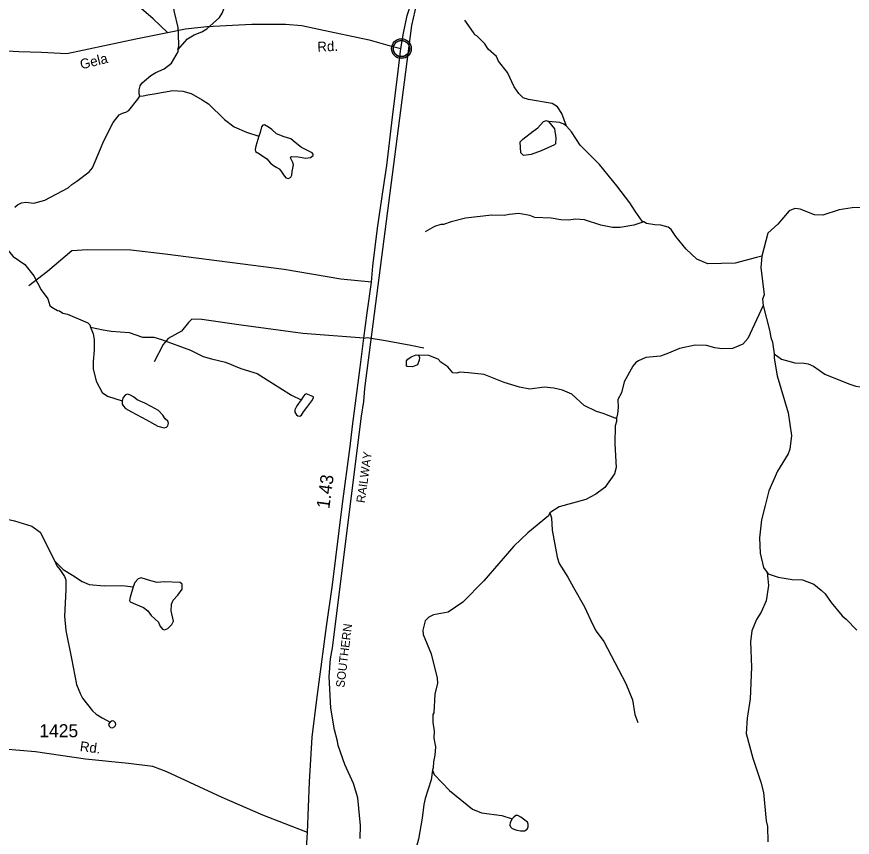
# Model space of a CAD drawing. Extents: x 2056842 to 2160602, y 826753 to 1016856.
# Drawn here: x 2117123 to 2125124, y 962516 to 970374 of the extents above; entities that cross this region are included whole.
import ezdxf

# ---------------------------------------------------------------- set-up
doc = ezdxf.new("R2010")
doc.units = 0
for name, color, linetype in [('Exist Civil Demographics Community CELL', 7, 'Continuous'), ('Exist Hydrographic Creek Single Shore', 7, 'Continuous'), ('Exist Hydrographic Misc Water Feature', 7, 'Continuous'), ('Exist Hydrographic Pond Under 1500 Sq Ft', 7, 'Continuous'), ('Exist Railroad Mainline', 7, 'Continuous'), ('Exist Railroad Mainline Label', 7, 'Continuous'), ('Exist Road Non-System Type 51', 7, 'Continuous'), ('Exist Road Primary US Attributed', 7, 'Continuous'), ('Exist Road Primary US Mileage Hundredths English Label', 7, 'Continuous'), ('Exist Road Secondary Type 51 Attributed', 7, 'Continuous'), ('Exist Road Secondary Type 51 Label', 7, 'Continuous'), ('Exist Road Secondary Type 51 Number Label', 7, 'Continuous')]:
    doc.layers.add(name, color=color, linetype=linetype)

msp = doc.modelspace()

# ---------------------------------------------------------------- linework, layer by layer
at = {"layer": 'Exist Civil Demographics Community CELL'}
msp.add_lwpolyline([(2120729.7, 970081.2), (2120730.7, 970086.8), (2120732.5, 970093.4), (2120735.4, 970100.6), (2120738.3, 970106.3), (2120741.6, 970112), (2120745.4, 970117.2), (2120749.4, 970121.5), (2120754, 970126.1), (2120759.5, 970130.7), (2120764.9, 970134.4), (2120769.8, 970137.2), (2120774.9, 970139.7), (2120780.3, 970142), (2120785.9, 970143.8), (2120790.3, 970145), (2120795.1, 970145.7), (2120799.3, 970146.4), (2120805.6, 970146.7), (2120810.1, 970146.6), (2120815.7, 970146.3), (2120820.6, 970145.6), (2120825.5, 970144.6), (2120830.5, 970143.2), (2120835.7, 970141.3), (2120842.4, 970138.3), (2120848.6, 970134.8), (2120853.7, 970131.3), (2120858.8, 970127.3), (2120862.2, 970124.1), (2120866.3, 970119.8), (2120870.1, 970115.1), (2120873.2, 970110.5), (2120876.3, 970105.5), (2120878.8, 970100.3), (2120880.8, 970095.3), (2120882.4, 970090.3), (2120883.7, 970085.7), (2120884.8, 970079.6), (2120885.4, 970074.9), (2120885.7, 970068.9), (2120885.5, 970063.2), (2120884.9, 970057.5), (2120884, 970052), (2120882.3, 970045.8), (2120880.4, 970040), (2120878.1, 970034.9), (2120875, 970028.9), (2120871.7, 970023.6), (2120868.3, 970018.9), (2120864, 970014.2), (2120858.7, 970009.2), (2120853.7, 970005.1), (2120848.7, 970001.6), (2120844.4, 969999.1), (2120837.6, 969995.9), (2120830.4, 969993.2), (2120824.5, 969991.7), (2120817.9, 969990.4), (2120813.4, 969989.9), (2120809, 969989.7), (2120803.4, 969989.7), (2120799.1, 969990.1), (2120793.5, 969990.8), (2120787.5, 969992.1), (2120782.9, 969993.4), (2120777.8, 969995.3), (2120773.2, 969997.3), (2120769.3, 969999.5), (2120762.5, 970003.6), (2120756.9, 970007.9), (2120752, 970012.4), (2120747.5, 970017.2), (2120744.3, 970021.2), (2120741.4, 970025.4), (2120737.3, 970032.5), (2120735.5, 970036), (2120733.8, 970040), (2120731.2, 970048.2), (2120729.7, 970055.3), (2120729, 970060.4), (2120728.7, 970066.8), (2120728.6, 970071.4), (2120729.2, 970077.9)], close=True, dxfattribs=at)
for centre, radius in [((2120807.3, 970068.8), 94.3), ((2120807, 970069.1), 76.7)]:
    msp.add_circle(centre, radius, dxfattribs=at)
at = {"layer": 'Exist Hydrographic Creek Single Shore'}
for points in [[(2118667, 970057.9), (2118675, 970093.9), (2118672.6, 970209.9), (2118668, 970269.9), (2118635.4, 970417.8), (2118588.5, 970665.5), (2118569.6, 970875.4), (2118584.8, 971011.4), (2118608.4, 971133.5), (2118653.7, 971249.8), (2118715.2, 971362.1), (2118800.9, 971454.4), (2118916.6, 971526.9), (2118952.5, 971569.1), (2118982.2, 971619.2), (2119017.9, 971707.4), (2119060.7, 971965.4), (2119064.2, 972025.5)], [(2118667, 970057.9), (2118758.5, 970162.3), (2118820.6, 970200.5), (2118896.3, 970228.8), (2118944.3, 970257), (2119063.8, 970365.6), (2119091.5, 970409.8), (2119172.5, 970622), (2119180.3, 970668.1), (2119263.3, 970902.4), (2119409.9, 971191.1), (2119547.1, 971405.6), (2119756, 971588.5), (2119806.4, 971640), (2119869.9, 971701.4), (2119927.9, 971739.7), (2119983.5, 971748.5), (2120051.4, 971739.7), (2120130.2, 971705.7), (2120203.6, 971654.3)], [(2122388.1, 969326.3), (2122341.6, 969448.1), (2122301.4, 969511.9), (2122249.1, 969543.8), (2122022.7, 969580.8), (2121972.9, 969598.5), (2121930.4, 969638.3), (2121886.3, 969704.1), (2121821.7, 969839.8), (2121737.3, 969949.5), (2121717, 969993.3), (2121636.8, 970063), (2121606.4, 970114.8), (2121530.4, 970190.5), (2121510.3, 970202.4), (2121498, 970224.3), (2121413.5, 970340)], [(2118301, 969612.4), (2118295.1, 969634.3), (2118294.9, 969674.3), (2118304.5, 969712.3), (2118324.6, 969742.5), (2118408.2, 969812.8), (2118454, 969839), (2118533.7, 969875.3), (2118605.5, 969929.7), (2118671.1, 970045.9), (2118667, 970057.9)], [(2118301, 969612.4), (2118333, 969616.5), (2118377.3, 969625), (2118439, 969634.9), (2118618.8, 969667.7), (2118714.8, 969662.1), (2118794.8, 969640.6), (2118899.3, 969577), (2118959.8, 969539.5), (2119114.2, 969389.4), (2119206.1, 969320.4), (2119324.4, 969267.8), (2119442.6, 969230.6)], [(2117106.1, 968551.2), (2117130.1, 968573.1), (2117167.4, 968591.4), (2117209, 968596.9), (2117287.8, 968590.3), (2117393.4, 968618.4), (2117615.1, 968735.3), (2117652.2, 968766.4), (2117698.2, 968798.2), (2117818.3, 968888.2), (2117848.2, 968925.9), (2117925.9, 969107.8), (2117954.4, 969179), (2118046.6, 969360.4), (2118104.6, 969436), (2118135.7, 969451.6), (2118168.1, 969460.1), (2118197.9, 969477.8), (2118283.1, 969583.3), (2118301, 969612.4)], [(2123127.9, 968409.6), (2123111.7, 968417.6), (2123043.4, 968511.3), (2122993, 968593), (2122868.5, 968754.5), (2122703.5, 968959.8), (2122516.9, 969144.9), (2122436.3, 969270.5), (2122388.1, 969326.3)], [(2125566.5, 968628.4), (2125516.7, 968604.1), (2125346.9, 968561.4), (2125242.9, 968546.8), (2125123.1, 968544.4), (2124997, 968523.8), (2124843.4, 968475.1), (2124763.3, 968476.8), (2124625, 968530.2), (2124573, 968537.8), (2124519, 968515.7), (2124409.7, 968387), (2124316, 968300.7), (2124259, 968080.4)], [(2123127.9, 968409.6), (2123032, 968377.2), (2122902.4, 968354.7), (2122826.3, 968354.4), (2122716, 968377.8), (2122559.7, 968429.2), (2122475.9, 968434.7), (2122404.1, 968426.4), (2122332.1, 968428.2), (2122239.9, 968443.8), (2122083.8, 968453.1), (2122037.9, 968470.8), (2121931.9, 968488.4), (2121837.7, 968480), (2121789.8, 968471.8), (2121673.7, 968473.3), (2121420.1, 968444.2), (2121284.1, 968411.6), (2121208.2, 968383.2), (2121184.2, 968383.2), (2121124.4, 968366.9), (2121032.5, 968314.5)], [(2124259.2, 968080.7), (2124207.3, 968068.4), (2124003.5, 968015.5), (2123739.6, 968008.4), (2123635.4, 968054), (2123533.1, 968147.5), (2123434.5, 968271), (2123390.2, 968336.8), (2123362.1, 968358.8), (2123292, 968378.5), (2123233.9, 968382.1), (2123152.1, 968393.8), (2123127.9, 968409.6)], [(2116930.2, 968265.6), (2116972.9, 968217.4), (2117037.5, 968137.4), (2117089, 968078.3), (2117199.3, 968000.9), (2117288, 967893.6), (2117357, 967758.8), (2117421.6, 967673.3), (2117440.9, 967609.1), (2117460.6, 967592.7), (2117514.2, 967560.9), (2117532.9, 967557.7), (2117565.7, 967536.8), (2117610.6, 967524.8), (2117804.6, 967444.2), (2117821.9, 967423.2), (2117830.7, 967400.2)], [(2124259, 968080.4), (2124247.5, 967972.4), (2124278.9, 967712.5), (2124264.8, 967668.5), (2124271.1, 967608.6)], [(2124271.3, 967608.8), (2124124.7, 967294.1), (2124077.1, 967238), (2123977.3, 967195.5), (2123873.3, 967193.1), (2123807.1, 967204.8), (2123727.1, 967224.4), (2123619, 967230), (2123469.3, 967197.3), (2123363.5, 967152.9), (2123287.5, 967124.5), (2123145.6, 967109.8), (2123077.7, 967079.6), (2123049.8, 967061.5), (2123022.1, 967029.3), (2122938.9, 966877), (2122913, 966772.8), (2122879.6, 966708.7), (2122881.9, 966632.7), (2122876.1, 966570.7), (2122866.3, 966530.7)], [(2124271.1, 967608.6), (2124330.2, 967372.8), (2124344.5, 967303), (2124358.6, 967259), (2124377.3, 967145.1)], [(2117830.7, 967400.2), (2117952.2, 967376.1), (2118027.8, 967361.9), (2118200.8, 967348.7), (2118327.8, 967307.1), (2118437.3, 967307.1), (2118508.4, 967283), (2118787.8, 967180.6), (2118908, 967121.2), (2118988.1, 967099.5), (2119121.2, 967066.7), (2119269, 967006.5), (2119426.6, 966956.1), (2119520.8, 966896.9), (2119642.3, 966820.2), (2119754, 966750.5), (2119848.2, 966705.5)], [(2122866.3, 966530.7), (2122854.2, 966528.7), (2122738.1, 966574.1), (2122673.9, 966593.8), (2122555.8, 966651.3), (2122437.3, 966760.8), (2122348.9, 966798.4), (2122265.1, 966818), (2122173, 966825.6), (2122035, 966809), (2121937, 966826.6), (2121790.8, 966871.9), (2121598.4, 966949), (2121450.6, 966964.4), (2121364.5, 966970.1), (2121338.4, 966959.9), (2121298.5, 966963.8), (2121250.3, 967021.5), (2121184, 967065.2), (2121159.8, 967095.1), (2121069.8, 967130.7), (2120969.8, 967132.3)], [(2124377.3, 967145.1), (2124375.5, 967105.1), (2124404.1, 966935.2), (2124509.5, 966579.6), (2124540.5, 966364), (2124525.3, 966233.8), (2124509.3, 966189.8), (2124408, 966023.3), (2124325, 965835), (2124289.6, 965693), (2124256.2, 965556.9), (2124234.9, 965384.7), (2124241.7, 965236.6), (2124272.3, 965098.8), (2124310.3, 965051.1)], [(2122866.3, 966530.7), (2122866.3, 966498.7), (2122852.5, 966456.6), (2122849.3, 966284.7), (2122862.2, 966058.7), (2122848.4, 965996.7), (2122753.1, 965866.3), (2122667.6, 965801.9), (2122571.8, 965749.5), (2122318, 965682.3), (2122238.2, 965630), (2122228.4, 965624)], [(2122228.4, 965624), (2122216.3, 965593.8), (2122017, 965433), (2121881.8, 965302.5), (2121597.2, 964971.2), (2121396.1, 964766.4), (2121254.6, 964671.7), (2121112.5, 964647.1), (2121068.8, 964622.9), (2121033.1, 964588.7), (2121011.4, 964498.7), (2121015.5, 964458.7), (2121090.3, 964273), (2121149.4, 964041.3), (2121151.6, 963993.3), (2121128.1, 963885.3), (2121116.8, 963709.2), (2121108.8, 963691.2), (2121107.3, 963619.2), (2121119.4, 963533.2), (2121117.8, 963465.2), (2121134.2, 963381.2), (2121126.6, 963301.3), (2121114.7, 963237.2), (2121111, 963181.2), (2121103.2, 963159.3)], [(2122228.4, 965624), (2122244.6, 965574), (2122251.1, 965458.1), (2122298.1, 965198.3), (2122318.4, 965138.3), (2122401, 965008.7), (2122453.3, 964909), (2122560.3, 964723.5), (2122639.1, 964549.8), (2122671.3, 964490), (2122743.5, 964390.3), (2122955.3, 963987.3), (2123018, 963831.5), (2123042.8, 963691.7), (2123071.1, 963615.8)], [(2124310.3, 965051.1), (2124314.6, 964991), (2124322.8, 964927.1), (2124297.8, 964779), (2124252.2, 964670.7), (2124206.5, 964602.7), (2124160.9, 964492.5), (2124149.2, 964388.4), (2124158.5, 964144.4), (2124145.6, 963840.5), (2124118.5, 963658.3), (2124109.2, 963510.2), (2124172.2, 963272.6), (2124249.1, 963042.9), (2124273.6, 962945), (2124300.8, 962675), (2124313.1, 962619.3), (2124315.6, 962471.3)], [(2124310.3, 965051.1), (2124318.6, 965039.1), (2124414.7, 965007.6), (2124546.8, 964984.2), (2124646.8, 964980.4), (2124754.9, 964941.1), (2124825.3, 964883.2), (2124865.2, 964847.6), (2124921.5, 964763.7), (2125026.2, 964636.2), (2125066.2, 964604.5), (2125166.7, 964498.7)]]:
    msp.add_lwpolyline(points, dxfattribs=at)
at = {"layer": 'Exist Hydrographic Misc Water Feature'}
for points in [[(2119442.6, 969230.6), (2119413.7, 969135.6), (2119405, 969102.7), (2119410.4, 969085.2), (2119446.6, 969061.1), (2119517.7, 969014), (2119553.9, 968973.4), (2119583.4, 968949.3), (2119614.1, 968931.8), (2119636, 968916.5), (2119651.3, 968897.8), (2119677.6, 968860.6), (2119700.6, 968829.9), (2119724.7, 968826.6), (2119747.7, 968837.6), (2119758.6, 968857.3), (2119759.7, 968893.5), (2119768.5, 968923), (2119774, 968954.8), (2119767.4, 968978.9), (2119746.6, 969016.2), (2119745.5, 969028.2), (2119757.5, 969035.9), (2119818.8, 969031.5), (2119891.1, 969019.5), (2119936, 969027.1), (2119962.3, 969046.8), (2119962.3, 969057.8), (2119951.3, 969069.8), (2119850.6, 969122.4), (2119789.3, 969169.5), (2119746.6, 969204.6), (2119685.3, 969225.4), (2119611.9, 969252.8), (2119565.9, 969294.4), (2119534.2, 969316.3), (2119494.7, 969339.4), (2119480.5, 969337.2), (2119468.5, 969319.6), (2119453.1, 969266), (2119442.6, 969230.6)], [(2122215.9, 969369.6), (2122272, 969299.9), (2122286.6, 969215.9), (2122280.9, 969155.8), (2122272.9, 969147.8), (2122145.1, 969091.3), (2122049.4, 969054.8), (2121977.2, 969046.5), (2121949.1, 969070.4), (2121944.8, 969176.4), (2121970.6, 969202.6), (2122068.2, 969276.9), (2122112.1, 969309.1), (2122167.7, 969369.4), (2122195.8, 969381.5), (2122215.9, 969369.6)], [(2122388.1, 969326.3), (2122361.9, 969346.2), (2122323.7, 969362.1), (2122215.9, 969369.6)], [(2117830.7, 967400.2), (2117855, 967336.5), (2117865.3, 967284.6), (2117865.9, 967180.6), (2117855.4, 967071.5), (2117854.3, 967002.4), (2117882.8, 966884.1), (2117941.5, 966777), (2117991.8, 966739.2), (2118132.4, 966696.1)], [(2124377.3, 967145.3), (2124445.6, 967095.7), (2124573.8, 967060.2), (2124661.7, 967056.6), (2124701.7, 967050.7), (2124751.7, 967027), (2124862.3, 966951.4), (2125090.5, 966858.4), (2125156.5, 966836.8), (2125199.5, 966829.5)], [(2118132.4, 966696.1), (2118134.2, 966662.5), (2118141.9, 966648.2), (2118164.8, 966623), (2118222.9, 966591.3), (2118366.3, 966514.6), (2118475.8, 966453.2), (2118534.9, 966436.8), (2118556.8, 966442.3), (2118571.1, 966457.6), (2118576.5, 966480.6), (2118568.9, 966500.3), (2118544.8, 966522.3), (2118522.9, 966557.3), (2118479.1, 966602.2), (2118409, 966642.8), (2118348.8, 966673.4), (2118276.5, 966704.1), (2118241.5, 966732.6), (2118211.9, 966751.2), (2118184.6, 966758.9), (2118164.8, 966754.5), (2118141.9, 966727.1), (2118132.4, 966696.1)], [(2119848.2, 966705.5), (2119804.4, 966648.6), (2119784.7, 966610.2), (2119784.7, 966587.2), (2119801.1, 966562), (2119816.4, 966551.1), (2119834, 966547.8), (2119851.5, 966558.7), (2119869, 966590.5), (2119899.7, 966633.2), (2119948.9, 966695.7), (2119966.4, 966723.1), (2119964.3, 966732.9), (2119943.4, 966745), (2119895.3, 966763.6), (2119882.1, 966757), (2119863.5, 966729.6), (2119848.2, 966705.5)], [(2114896.7, 966084.5), (2114944.9, 966058.2), (2114992, 966036.3), (2115091.3, 966006.4), (2115175.4, 966000.8), (2115225.2, 965989), (2115423.7, 965881.8), (2115565.9, 965763.9), (2115618.5, 965739.8), (2115768.5, 965712.4), (2115893.3, 965715.7), (2116127.9, 965744.2), (2116230.6, 965731.3), (2116320.6, 965705.9), (2116456.1, 965660.1), (2116645.5, 965586.7), (2116747.1, 965573.8), (2117032.9, 965562.6), (2117103.1, 965547.3), (2117268.3, 965495.7), (2117346.3, 965439.6), (2117486.8, 965159.4)], [(2117486.8, 965159.4), (2117568.9, 965079.4), (2117656.5, 965027.9), (2117749.6, 964966.6), (2117815.7, 964935.5), (2117961.8, 964923.2), (2118125.9, 964925.9), (2118162.8, 964923.4), (2118185.8, 964922.1), (2118239.4, 964915.7)], [(2117486.8, 965159.4), (2117507.6, 965116.7), (2117535.1, 965081.2), (2117581.3, 965013.6), (2117593.6, 964981.6), (2117594, 964885.6), (2117579, 964633.5), (2117593.6, 964497.5), (2117648.7, 964229.8), (2117696.1, 963978), (2117732.4, 963888.2), (2117752.5, 963848.3), (2117849.1, 963728.7), (2117885, 963695), (2117941.3, 963661.2), (2118017.6, 963617.1)], [(2118017.6, 963617.1), (2118003.4, 963599.5), (2118007.7, 963580.9), (2118022, 963566.7), (2118040.6, 963565.6), (2118061.4, 963576.5), (2118072.3, 963597.3), (2118069.1, 963611.6), (2118053.7, 963628), (2118038.4, 963630.2), (2118017.6, 963617.1)], [(2121103.2, 963159.3), (2121091.6, 963065.1), (2121034.3, 962888.9), (2121020.8, 962830.9), (2121005.2, 962700.8), (2120970, 962498.7), (2120940.6, 962392.5), (2120933.1, 962280.5), (2120954, 962078.6), (2120938.8, 961900.6), (2120948.2, 961534.6), (2120933.9, 961204.6), (2120900.2, 961078.4), (2120808.8, 960986)], [(2121103.2, 963159.3), (2121119.2, 963117.2), (2121266.1, 962964), (2121488.7, 962786.9), (2121573, 962751.3), (2121769.1, 962726.2), (2121867.5, 962692.6)], [(2121867.5, 962692.6), (2121847.8, 962658.7), (2121843.4, 962633.5), (2121850, 962617), (2121866.4, 962600.6), (2121911.3, 962583.1), (2121946.4, 962577.6), (2121985.8, 962578.7), (2122012.1, 962595.1), (2122021.9, 962614.8), (2122021.9, 962641.1), (2122014.3, 962660.8), (2121950.7, 962709), (2121920.1, 962725.5), (2121902.6, 962725.5), (2121882.9, 962710.1), (2121867.5, 962692.6)]]:
    msp.add_lwpolyline(points, dxfattribs=at)
at = {"layer": 'Exist Hydrographic Pond Under 1500 Sq Ft'}
for points in [[(2120969.5, 967132.1), (2120979.6, 967112.2), (2120975.7, 967084.1), (2120962, 967042), (2120914, 967022), (2120862.2, 967023.8), (2120853.9, 967035.7), (2120855.8, 967079.7), (2120867.6, 967095.5), (2120901.5, 967115.8), (2120949.5, 967136.1), (2120969.5, 967132.1)], [(2118239.4, 964915.7), (2118209.2, 964815.6), (2118203.7, 964782.7), (2118210.3, 964771.8), (2118260.7, 964747.7), (2118337.3, 964715.9), (2118377.8, 964684.1), (2118409.6, 964639.2), (2118479.7, 964576.8), (2118492.8, 964540.6), (2118518, 964508.8), (2118536.6, 964503.4), (2118570.5, 964514.3), (2118608.9, 964553.8), (2118623.1, 964586.6), (2118602.3, 964684.1), (2118606.7, 964747.7), (2118619.8, 964788.2), (2118664.7, 964836.4), (2118707.4, 964892.3), (2118707.4, 964939.4), (2118686.6, 964956.9), (2118538.8, 964961.3), (2118468.7, 964956.9), (2118406.3, 964972.3), (2118315.4, 964999.7), (2118285.9, 964992), (2118255.2, 964956.9), (2118239.4, 964915.7)]]:
    msp.add_lwpolyline(points, dxfattribs=at)
at = {"layer": 'Exist Railroad Mainline'}
msp.add_lwpolyline([(2120412.2, 962504.7), (2120413.6, 962628.7), (2120388.4, 962894.7), (2120347.8, 963030.3), (2120265, 963214.1), (2120200.4, 963393.6), (2120196.1, 963435.7), (2120165.5, 963545.6), (2120130.7, 963753.3), (2120113.4, 964057.3), (2120126.7, 964225.3), (2120146.3, 964329.5), (2120424.5, 966550.3), (2120445.8, 966690.5), (2120457.4, 966814.5), (2120906, 970290.1), (2120953.2, 970502.3)], dxfattribs=at)
at = {"layer": 'Exist Road Non-System Type 51'}
for points in [[(2120518.7, 967830.9), (2120225.4, 967860.3), (2119683.4, 967952.3), (2118543.7, 968100), (2118215.8, 968140), (2117799.6, 968142.4), (2117652, 968132.7), (2117417.3, 967934.1), (2117239.4, 967797.3)], [(2120445.5, 967295.2), (2119861.3, 967340.9), (2119270.8, 967420.8), (2118894.1, 967473.9), (2118799.7, 967476.4), (2118768.3, 967444.9), (2118700.5, 967362.5), (2118572.3, 967292.3), (2118523.9, 967234.2), (2118439.2, 967069.6)], [(2120445.5, 967295.2), (2120477.2, 967302.6), (2120655.1, 967272.3), (2120897.7, 967229.4), (2121022.3, 967202.7)]]:
    msp.add_lwpolyline(points, dxfattribs=at)
at = {"layer": 'Exist Road Primary US Attributed'}
for points in [[(2120802.1, 970069.6), (2120826.7, 970216.6), (2120860.5, 970384.9), (2120903.5, 970512.7), (2120965.2, 970644.6), (2121172.7, 971037.5), (2121475.8, 971615.6), (2121797, 972211.9), (2121903.5, 972414.1), (2122110.9, 972802.1), (2122198.1, 972964.4), (2122250.1, 973077), (2122284, 973154.4), (2122346.3, 973356), (2122415.2, 973600.6), (2122484.3, 973857.9), (2122552.1, 974125.5), (2122614.4, 974364.6), (2122718.3, 974777.3), (2122819.9, 975179.2), (2122940.8, 975623.3), (2123056.9, 976085.8), (2123121.4, 976317.4)], [(2119908.9, 962560.8), (2119925.9, 963046.2), (2119951.3, 963473.5), (2119997.3, 963836.8), (2120088, 964535.3), (2120146.1, 964932.5), (2120241.7, 965708.5), (2120316.7, 966258.2), (2120339.7, 966453.1), (2120411.7, 967015.5), (2120445.5, 967295.2), (2120480, 967537.9), (2120518.7, 967830.9), (2120534.5, 967987.1), (2120578, 968350.3), (2120636.1, 968737.7), (2120666.4, 968948.4), (2120721.4, 969413.9), (2120774, 969854), (2120802.1, 970069.6)], [(2119380.6, 956730.3), (2119371.5, 956799.3), (2119340.1, 957227.9), (2119449, 958047.1), (2119545.1, 958849.9), (2119646.5, 959620.6), (2119719.1, 960195.4), (2119779.6, 960667.6), (2119808.6, 960940.1), (2119837.7, 961245.2), (2119871.5, 962015.8), (2119908.9, 962560.8)]]:
    msp.add_lwpolyline(points, dxfattribs=at)
at = {"layer": 'Exist Road Secondary Type 51 Attributed'}
for points in [[(2118565.6, 970224), (2118429.5, 970352.9), (2118223.8, 970529.7)], [(2118565.6, 970224), (2118738.6, 970259.1), (2118941.9, 970279.7), (2119373.2, 970303.3), (2119526.2, 970303.9), (2119696.8, 970303.9), (2119854.1, 970289.4), (2120016.2, 970255.5), (2120497.2, 970151.9), (2120676.2, 970102.3), (2120802.1, 970069.6)], [(2115691.7, 969823), (2116140.4, 969929.2), (2116582, 970027.2), (2116732, 970051.5), (2116862.7, 970058.7), (2117143.4, 970041.8), (2117358.8, 970034.5), (2117601.9, 970023.6), (2117812.5, 970067.2), (2118262.5, 970164.1), (2118565.6, 970224)], [(2119908.9, 962560.8), (2119479.4, 962726.6), (2119089.8, 962896.1), (2118559.8, 963143.1), (2118425.5, 963192.7), (2118193.3, 963224.2), (2117781.9, 963263), (2117301.6, 963334.4), (2117001.5, 963361)]]:
    msp.add_lwpolyline(points, dxfattribs=at)

# ---------------------------------------------------------------- texts
at = {"layer": 'Exist Railroad Mainline Label'}
for s, rotation, p in [('RAILWAY', 81.95656, (2120455.1, 965713.9)), ('SOUTHERN', 83.00326, (2120259.8, 963946.1))]:
    msp.add_text(s, height=82.02, rotation=rotation, dxfattribs=at).set_placement(p)
at = {"layer": 'Exist Road Primary US Mileage Hundredths English Label'}
msp.add_text('1.43', height=125, rotation=82.22886, dxfattribs=at).set_placement((2120115.9, 965658))
at = {"layer": 'Exist Road Secondary Type 51 Label'}
for s, rotation, p in [('Rd.', 2.7589, (2120003.7, 970038.1)), ('Gela', 13.91034, (2117742.1, 969869.6)), ('Rd.', 352.60063, (2117723.6, 963342.3))]:
    msp.add_text(s, height=95, rotation=rotation, dxfattribs=at).set_placement(p)
at = {"layer": 'Exist Road Secondary Type 51 Number Label'}
msp.add_text('1425', height=125, dxfattribs=at).set_placement((2117339.5, 963474.2))

doc.saveas('drawing.dxf')
